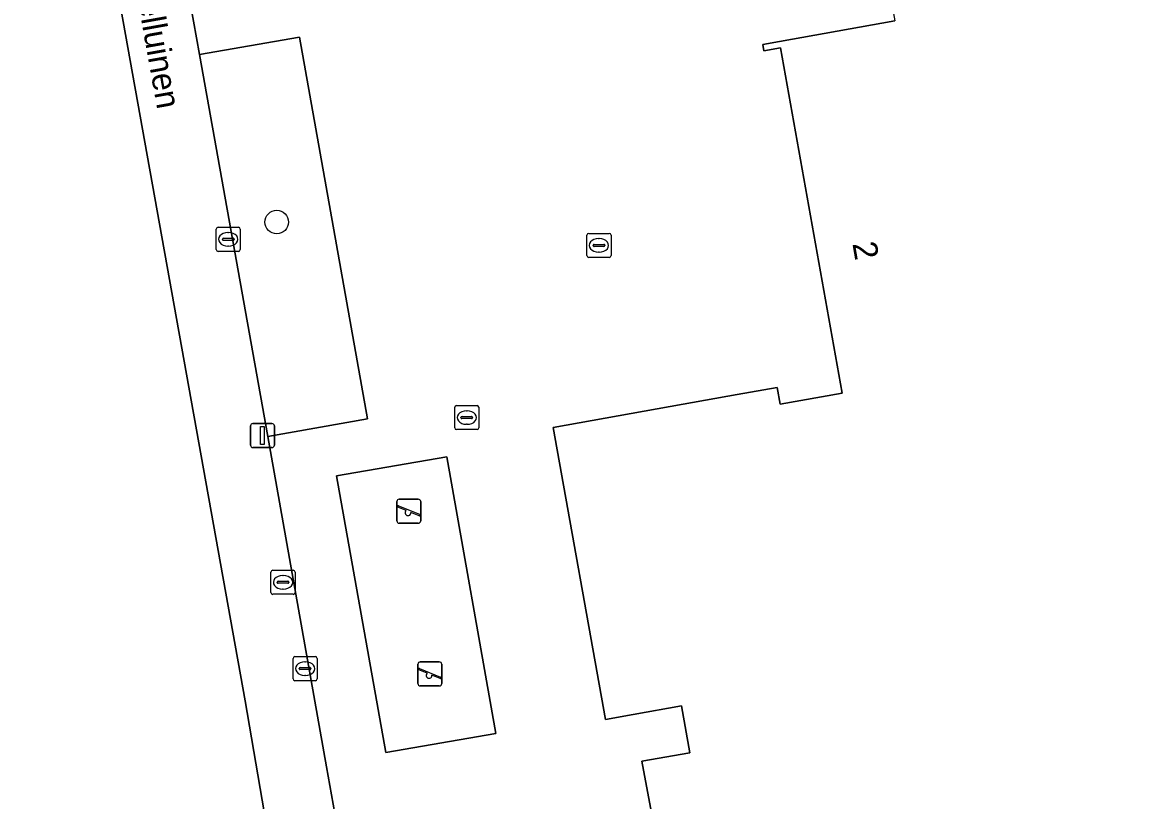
# Model space of a CAD drawing. Extents: x 157793 to 159380, y 380877 to 382313.
# Drawn here: x 158698.84 to 158745.5, y 381589.28 to 381621.58 of the extents above; entities that cross this region are included whole.
import ezdxf

# ---------------------------------------------------------------- set-up
doc = ezdxf.new("R2010")
doc.units = 0
for name, color, linetype in [('IMGEO_Boom', 7, 'Continuous'), ('IMGEO_Erf', 7, 'Continuous'), ('IMGEO_Kolk', 7, 'Continuous'), ('IMGEO_Lichtmast', 7, 'Continuous'), ('IMGEO_Openbare_ruimte_label', 7, 'Continuous'), ('IMGEO_Pand', 7, 'Continuous'), ('IMGEO_Pand_nummerreeks', 7, 'Continuous'), ('IMGEO_Rioolput', 7, 'Continuous'), ('IMGEO_Speelvoorziening', 7, 'Continuous'), ('IMGEO_Terreindeel_open', 7, 'Continuous'), ('IMGEO_Voetpad_open', 7, 'Continuous')]:
    doc.layers.add(name, color=color, linetype=linetype)

msp = doc.modelspace()

# ---------------------------------------------------------------- linework, layer by layer
at = {"layer": 'IMGEO_Boom'}
msp.add_circle((158709.394, 381613.298), 0.489, dxfattribs=at)
at = {"layer": 'IMGEO_Erf'}
msp.add_lwpolyline([(158683.608, 381548.044), (158709.367, 381552.667), (158710.521, 381554.174), (158709.758, 381557.96), (158707.653, 381557.584), (158706.886, 381561.881), (158706.144, 381566.038), (158708.186, 381566.397), (158707.698, 381569.325), (158705.631, 381568.961), (158704.896, 381573.133), (158704.251, 381576.798), (158707.406, 381577.354), (158707.318, 381577.851), (158706.697, 381577.742), (158706.389, 381579.34), (158707.225, 381579.428), (158706.476, 381583.679), (158706.226, 381585.096), (158709.414, 381585.658), (158708.079, 381593.417), (158701.391, 381630.736), (158698.274, 381630.187)], dxfattribs=at)
msp.add_lwpolyline([(158710.332, 381620.968), (158706.19, 381620.252), (158709.018, 381604.396), (158713.159, 381605.132)], close=True, dxfattribs=at)
at = {"layer": 'IMGEO_Kolk'}
for p, q in [((158706.881, 381612.156), (158706.881, 381613.008)), ((158706.956, 381613.082), (158707.808, 381613.082)), ((158707.369, 381612.862), (158707.394, 381612.862)), ((158707.882, 381613.008), (158707.882, 381612.156)), ((158722.268, 381611.903), (158722.268, 381612.755)), ((158722.343, 381612.829), (158723.195, 381612.829)), ((158723.269, 381612.755), (158723.269, 381611.903)), ((158707.14, 381612.576), (158707.14, 381612.588)), ((158707.578, 381612.539), (158707.18, 381612.539)), ((158707.183, 381612.625), (158707.581, 381612.625)), ((158707.392, 381612.302), (158707.367, 381612.302)), ((158707.624, 381612.588), (158707.624, 381612.576)), ((158722.527, 381612.323), (158722.527, 381612.335)), ((158722.965, 381612.286), (158722.567, 381612.286)), ((158722.57, 381612.372), (158722.968, 381612.372)), ((158722.756, 381612.609), (158722.781, 381612.609)), ((158723.011, 381612.335), (158723.011, 381612.323)), ((158707.808, 381612.082), (158706.956, 381612.082)), ((158723.195, 381611.829), (158722.343, 381611.829)), ((158722.779, 381612.049), (158722.754, 381612.049)), ((158710.07, 381594.331), (158710.07, 381595.183)), ((158710.145, 381595.257), (158710.997, 381595.257)), ((158710.558, 381595.037), (158710.583, 381595.037)), ((158711.071, 381595.183), (158711.071, 381594.331)), ((158710.329, 381594.751), (158710.329, 381594.763)), ((158710.767, 381594.714), (158710.369, 381594.714)), ((158710.372, 381594.8), (158710.77, 381594.8)), ((158710.813, 381594.763), (158710.813, 381594.751)), ((158710.997, 381594.257), (158710.145, 381594.257)), ((158710.581, 381594.477), (158710.556, 381594.477))]:
    msp.add_line(p, q, dxfattribs=at)
for points in [[(158706.881, 381612.156), (158706.881, 381613.008)], [(158706.956, 381613.082), (158707.808, 381613.082)], [(158707.882, 381613.008), (158707.882, 381612.156)], [(158722.268, 381611.903), (158722.268, 381612.755)], [(158722.343, 381612.829), (158723.195, 381612.829)], [(158723.269, 381612.755), (158723.269, 381611.903)], [(158707.808, 381612.082), (158706.956, 381612.082)], [(158723.195, 381611.829), (158722.343, 381611.829)], [(158710.07, 381594.331), (158710.07, 381595.183)], [(158710.145, 381595.257), (158710.997, 381595.257)], [(158711.071, 381595.183), (158711.071, 381594.331)], [(158710.997, 381594.257), (158710.145, 381594.257)]]:
    msp.add_lwpolyline(points, dxfattribs=at)
for centre, radius, start, end in [((158706.958, 381613.006), 0.0765, 91.552, 178.448), ((158706.958, 381613.006), 0.0765, 91.552, 178.448), ((158707.806, 381613.006), 0.0765, 1.552, 88.448), ((158707.806, 381613.006), 0.0765, 1.552, 88.448), ((158722.345, 381612.753), 0.0765, 91.552, 178.448), ((158722.345, 381612.753), 0.0765, 91.552, 178.448), ((158723.193, 381612.753), 0.0765, 1.552, 88.448), ((158723.193, 381612.753), 0.0765, 1.552, 88.448), ((158707.18, 381612.585), 0.0403, 85.8775, 175.7526), ((158707.177, 381612.575), 0.0366, 178.938, 274.7102), ((158707.581, 381612.582), 0.043, 264.8664, 352.4533), ((158707.585, 381612.587), 0.0386, 1.7309, 96.639), ((158722.567, 381612.332), 0.0403, 85.8775, 175.7526), ((158722.564, 381612.322), 0.0366, 178.938, 274.7102), ((158722.968, 381612.329), 0.043, 264.8664, 352.4533), ((158722.972, 381612.334), 0.0386, 1.7309, 96.639), ((158706.958, 381612.158), 0.0765, 181.552, 268.448), ((158706.958, 381612.158), 0.0765, 181.552, 268.448), ((158707.806, 381612.158), 0.0765, 271.552, 358.448), ((158707.806, 381612.158), 0.0765, 271.552, 358.448), ((158722.345, 381611.905), 0.0765, 181.552, 268.448), ((158722.345, 381611.905), 0.0765, 181.552, 268.448), ((158723.193, 381611.905), 0.0765, 271.552, 358.448), ((158723.193, 381611.905), 0.0765, 271.552, 358.448), ((158710.147, 381595.181), 0.0765, 91.552, 178.448), ((158710.147, 381595.181), 0.0765, 91.552, 178.448), ((158710.995, 381595.181), 0.0765, 1.552, 88.448), ((158710.995, 381595.181), 0.0765, 1.552, 88.448), ((158710.369, 381594.76), 0.0403, 85.8775, 175.7526), ((158710.366, 381594.75), 0.0366, 178.938, 274.7102), ((158710.77, 381594.757), 0.043, 264.8664, 352.4533), ((158710.774, 381594.762), 0.0386, 1.7309, 96.639), ((158710.147, 381594.333), 0.0765, 181.552, 268.448), ((158710.147, 381594.333), 0.0765, 181.552, 268.448), ((158710.995, 381594.333), 0.0765, 271.552, 358.448), ((158710.995, 381594.333), 0.0765, 271.552, 358.448)]:
    msp.add_arc(centre, radius, start, end, dxfattribs=at)
for centre, major_axis, ratio, start_param, end_param in [((158707.368, 381612.582), (-0.387, 0.002), 0.722429, 4.712389, 7.853982), ((158707.393, 381612.582), (-0.39, 0.002), 0.717154, 1.570796, 4.712389), ((158722.755, 381612.329), (-0.387, 0.002), 0.722429, 4.712389, 7.853982), ((158722.78, 381612.329), (-0.39, 0.002), 0.717154, 1.570796, 4.712389), ((158710.557, 381594.757), (-0.387, 0.002), 0.722429, 4.712389, 7.853982), ((158710.582, 381594.757), (-0.39, 0.002), 0.717154, 1.570796, 4.712389)]:
    msp.add_ellipse(centre, major_axis=major_axis, ratio=ratio, start_param=start_param, end_param=end_param, dxfattribs=at)
at = {"layer": 'IMGEO_Lichtmast'}
for p, q in [((158708.305, 381604.034), (158708.305, 381604.834)), ((158708.305, 381604.834), (158708.305, 381604.034)), ((158708.405, 381604.934), (158709.195, 381604.934)), ((158709.195, 381604.934), (158708.405, 381604.934)), ((158709.295, 381604.834), (158709.295, 381604.034)), ((158709.295, 381604.034), (158709.295, 381604.834)), ((158709.195, 381603.934), (158708.405, 381603.934)), ((158708.405, 381603.934), (158709.195, 381603.934))]:
    msp.add_line(p, q, dxfattribs=at)
msp.add_lwpolyline([(158708.725, 381604.809), (158708.875, 381604.809), (158708.875, 381604.059), (158708.725, 381604.059), (158708.725, 381604.809)], dxfattribs=at)
for centre, start, end in [((158708.405, 381604.834), 90, 180), ((158708.405, 381604.834), 90, 180), ((158709.195, 381604.834), 0, 90), ((158709.195, 381604.834), 360, 90), ((158708.405, 381604.034), 180, 270), ((158708.405, 381604.034), 180, 270), ((158709.195, 381604.034), 270, 0), ((158709.195, 381604.034), 270, 0)]:
    msp.add_arc(centre, 0.1, start, end, dxfattribs=at)
at = {"layer": 'IMGEO_Pand'}
msp.add_lwpolyline([(158749.55, 381641.383), (158732.083, 381638.261), (158733.282, 381631.55), (158733.704, 381629.192), (158733.786, 381628.732), (158734.671, 381623.78), (158734.689, 381623.678), (158735.052, 381621.65), (158730.261, 381620.795), (158729.572, 381620.671), (158729.619, 381620.405), (158730.309, 381620.528), (158732.87, 381606.196), (158730.293, 381605.735), (158730.168, 381606.433), (158728.504, 381606.136), (158726.258, 381605.734), (158720.868, 381604.771), (158723.035, 381592.651), (158724.194, 381592.858), (158726.195, 381593.216), (158726.544, 381591.267), (158724.542, 381590.909), (158726.096, 381582.643)], dxfattribs=at)
at = {"layer": 'IMGEO_Rioolput'}
for p, q in [((158716.782, 381604.754), (158716.782, 381605.606)), ((158716.857, 381605.68), (158717.709, 381605.68)), ((158717.27, 381605.46), (158717.295, 381605.46)), ((158717.783, 381605.606), (158717.783, 381604.754)), ((158717.041, 381605.174), (158717.041, 381605.186)), ((158717.479, 381605.137), (158717.081, 381605.137)), ((158717.084, 381605.223), (158717.482, 381605.223)), ((158717.293, 381604.9), (158717.268, 381604.9)), ((158717.525, 381605.186), (158717.525, 381605.174)), ((158717.709, 381604.68), (158716.857, 381604.68)), ((158709.153, 381597.916), (158709.153, 381598.768)), ((158709.228, 381598.842), (158710.08, 381598.842)), ((158710.154, 381598.768), (158710.154, 381597.916)), ((158709.412, 381598.336), (158709.412, 381598.348)), ((158709.85, 381598.299), (158709.452, 381598.299)), ((158709.455, 381598.385), (158709.853, 381598.385)), ((158709.641, 381598.622), (158709.666, 381598.622)), ((158709.896, 381598.348), (158709.896, 381598.336)), ((158710.08, 381597.842), (158709.228, 381597.842)), ((158709.664, 381598.062), (158709.639, 381598.062))]:
    msp.add_line(p, q, dxfattribs=at)
for points in [[(158716.782, 381604.754), (158716.782, 381605.606)], [(158716.857, 381605.68), (158717.709, 381605.68)], [(158717.783, 381605.606), (158717.783, 381604.754)], [(158717.709, 381604.68), (158716.857, 381604.68)], [(158709.153, 381597.916), (158709.153, 381598.768)], [(158709.228, 381598.842), (158710.08, 381598.842)], [(158710.154, 381598.768), (158710.154, 381597.916)], [(158710.08, 381597.842), (158709.228, 381597.842)]]:
    msp.add_lwpolyline(points, dxfattribs=at)
for centre, radius, start, end in [((158716.859, 381605.604), 0.0765, 91.552, 178.448), ((158716.859, 381605.604), 0.0765, 91.552, 178.448), ((158717.707, 381605.604), 0.0765, 1.552, 88.448), ((158717.707, 381605.604), 0.0765, 1.552, 88.448), ((158717.081, 381605.183), 0.0403, 85.8775, 175.7526), ((158717.078, 381605.173), 0.0366, 178.938, 274.7102), ((158717.482, 381605.18), 0.043, 264.8664, 352.4533), ((158717.486, 381605.185), 0.0386, 1.7309, 96.639), ((158716.859, 381604.756), 0.0765, 181.552, 268.448), ((158716.859, 381604.756), 0.0765, 181.552, 268.448), ((158717.707, 381604.756), 0.0765, 271.552, 358.448), ((158717.707, 381604.756), 0.0765, 271.552, 358.448), ((158709.23, 381598.766), 0.0765, 91.552, 178.448), ((158709.23, 381598.766), 0.0765, 91.552, 178.448), ((158710.078, 381598.766), 0.0765, 1.552, 88.448), ((158710.078, 381598.766), 0.0765, 1.552, 88.448), ((158709.452, 381598.345), 0.0403, 85.8775, 175.7526), ((158709.449, 381598.335), 0.0366, 178.938, 274.7102), ((158709.853, 381598.342), 0.043, 264.8664, 352.4533), ((158709.857, 381598.347), 0.0386, 1.7309, 96.639), ((158709.23, 381597.918), 0.0765, 181.552, 268.448), ((158709.23, 381597.918), 0.0765, 181.552, 268.448), ((158710.078, 381597.918), 0.0765, 271.552, 358.448), ((158710.078, 381597.918), 0.0765, 271.552, 358.448)]:
    msp.add_arc(centre, radius, start, end, dxfattribs=at)
for centre, major_axis, ratio, start_param, end_param in [((158717.269, 381605.18), (-0.387, 0.002), 0.722429, 4.712389, 7.853982), ((158717.294, 381605.18), (-0.39, 0.002), 0.717154, 1.570796, 4.712389), ((158709.64, 381598.342), (-0.387, 0.002), 0.722429, 4.712389, 7.853982), ((158709.665, 381598.342), (-0.39, 0.002), 0.717154, 1.570796, 4.712389)]:
    msp.add_ellipse(centre, major_axis=major_axis, ratio=ratio, start_param=start_param, end_param=end_param, dxfattribs=at)
at = {"layer": 'IMGEO_Speelvoorziening'}
for p, q in [((158714.379, 381600.893), (158714.379, 381601.693)), ((158714.379, 381601.693), (158714.379, 381600.893)), ((158714.479, 381601.793), (158715.269, 381601.793)), ((158715.269, 381601.793), (158714.479, 381601.793)), ((158715.369, 381601.693), (158715.369, 381600.893)), ((158715.369, 381600.893), (158715.369, 381601.693)), ((158714.762, 381601.321), (158714.423, 381601.458)), ((158714.448, 381601.518), (158715.324, 381601.165)), ((158715.3, 381601.105), (158714.96, 381601.242)), ((158715.269, 381600.793), (158714.479, 381600.793)), ((158714.479, 381600.793), (158715.269, 381600.793)), ((158715.352, 381595.036), (158716.142, 381595.036)), ((158716.142, 381595.036), (158715.352, 381595.036)), ((158715.252, 381594.136), (158715.252, 381594.936)), ((158715.252, 381594.936), (158715.252, 381594.136)), ((158715.635, 381594.564), (158715.296, 381594.701)), ((158715.321, 381594.761), (158716.197, 381594.408)), ((158716.242, 381594.936), (158716.242, 381594.136)), ((158716.242, 381594.136), (158716.242, 381594.936)), ((158716.173, 381594.348), (158715.833, 381594.485)), ((158716.142, 381594.036), (158715.352, 381594.036)), ((158715.352, 381594.036), (158716.142, 381594.036))]:
    msp.add_line(p, q, dxfattribs=at)
for centre, radius, start, end in [((158714.479, 381601.693), 0.1, 90, 180), ((158714.479, 381601.693), 0.1, 90, 180), ((158715.269, 381601.693), 0.1, 0, 90), ((158715.269, 381601.693), 0.1, 360, 90), ((158714.436, 381601.488), 0.0327, 68.078, 248.078), ((158714.841, 381601.231), 0.12, 130.9928, 5.1632), ((158715.312, 381601.135), 0.0327, 248.078, 68.078), ((158714.479, 381600.893), 0.1, 180, 270), ((158714.479, 381600.893), 0.1, 180, 270), ((158715.269, 381600.893), 0.1, 270, 0), ((158715.269, 381600.893), 0.1, 270, 0), ((158715.352, 381594.936), 0.1, 90, 180), ((158715.352, 381594.936), 0.1, 90, 180), ((158716.142, 381594.936), 0.1, 0, 90), ((158716.142, 381594.936), 0.1, 360, 90), ((158715.309, 381594.731), 0.0327, 68.078, 248.078), ((158715.714, 381594.474), 0.12, 130.9928, 5.1632), ((158715.352, 381594.136), 0.1, 180, 270), ((158715.352, 381594.136), 0.1, 180, 270), ((158716.142, 381594.136), 0.1, 270, 0), ((158716.142, 381594.136), 0.1, 270, 0), ((158716.185, 381594.378), 0.0327, 248.078, 68.078)]:
    msp.add_arc(centre, radius, start, end, dxfattribs=at)
at = {"layer": 'IMGEO_Terreindeel_open'}
msp.add_lwpolyline([(158718.495, 381592.058), (158716.448, 381603.546), (158711.877, 381602.755), (158713.929, 381591.28)], close=True, dxfattribs=at)
at = {"layer": 'IMGEO_Voetpad_open'}
for points in [[(158711.948, 381587.961), (158711.464, 381590.677), (158709.018, 381604.396), (158706.19, 381620.252), (158705.819, 381622.336), (158702.606, 381640.353), (158699.759, 381639.845), (158700.637, 381634.943), (158701.391, 381630.736), (158708.079, 381593.417), (158709.414, 381585.658)], [(158705.819, 381622.336), (158706.19, 381620.252), (158710.332, 381620.968), (158713.159, 381605.132), (158709.018, 381604.396), (158711.464, 381590.677), (158711.948, 381587.961)], [(158726.096, 381582.643), (158724.542, 381590.909), (158726.544, 381591.267), (158726.195, 381593.216), (158724.194, 381592.858), (158723.035, 381592.651), (158720.868, 381604.771), (158726.258, 381605.734), (158728.504, 381606.136), (158730.168, 381606.433), (158730.293, 381605.735), (158732.87, 381606.196), (158730.309, 381620.528), (158729.619, 381620.405), (158729.572, 381620.671), (158730.261, 381620.795), (158735.052, 381621.65)]]:
    msp.add_lwpolyline(points, dxfattribs=at)
msp.add_lwpolyline([(158718.495, 381592.058), (158713.929, 381591.28), (158711.877, 381602.755), (158716.448, 381603.546)], close=True, dxfattribs=at)

# ---------------------------------------------------------------- texts
at = {"layer": 'IMGEO_Openbare_ruimte_label'}
msp.add_text('Schelluinen', height=1, rotation=280.1408, dxfattribs=at).set_placement((158703.219, 381624.751))
at = {"layer": 'IMGEO_Pand_nummerreeks'}
msp.add_text('2', height=1, rotation=279.9349, dxfattribs=at).set_placement((158733.286, 381612.403))

doc.saveas('drawing.dxf')
